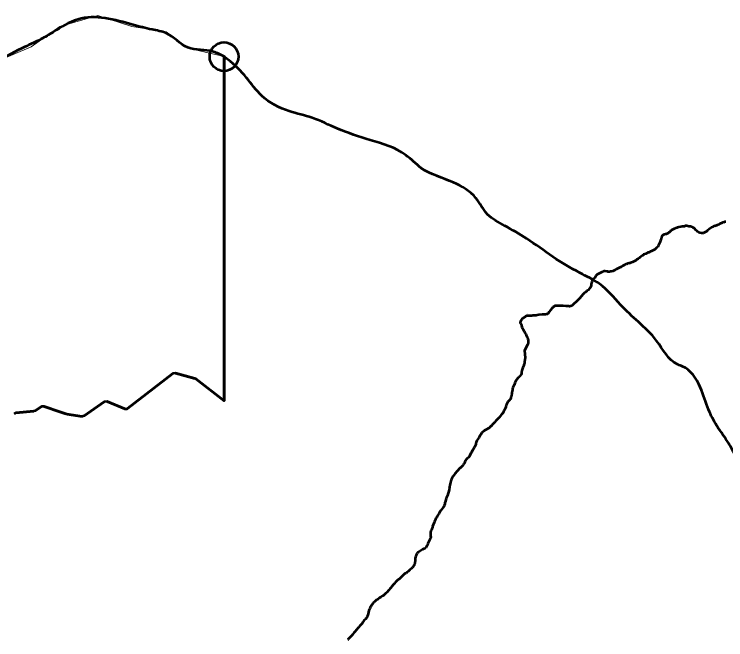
# Model space of a CAD drawing. Extents: x 553962 to 842807, y 8883888 to 9032388.
# Drawn here: x 805712 to 808189, y 9017467 to 9019645 of the extents above; entities that cross this region are included whole.
import ezdxf

# ---------------------------------------------------------------- set-up
doc = ezdxf.new("R2010")
doc.units = 0
doc.header["$LTSCALE"] = 200
doc.header["$PDMODE"] = 32
doc.header["$PDSIZE"] = 100
for name, color, linetype, lineweight in [('24', 7, 'Continuous', 25), ('27', 7, 'Continuous', 13), ('28', 7, 'Continuous', 53), ('29', 7, 'Continuous', 53), ('35', 7, 'Continuous', 13)]:
    doc.layers.add(name, color=color, linetype=linetype, lineweight=lineweight)

msp = doc.modelspace()

# ---------------------------------------------------------------- linework, layer by layer
at = {"layer": '24'}
msp.add_line((807500.3, 9018602), (807500.3, 9018602.2), dxfattribs=at)
at = {"layer": '24', "lineweight": 53}
for points in [[(808186.2, 9018921.6), (808185.2, 9018921.5), (808182.9, 9018920.4), (808180.8, 9018920.2), (808179, 9018919.9), (808176.7, 9018919.1), (808168.1, 9018915.1), (808167, 9018913.9), (808166.3, 9018913.5), (808165.8, 9018913), (808162.8, 9018911.1), (808158.7, 9018910), (808156.3, 9018909), (808154.2, 9018908.3), (808151.6, 9018908), (808149.4, 9018907.5), (808147.2, 9018906.5), (808146.6, 9018906), (808145.3, 9018905.7), (808144.7, 9018904.9), (808139.6, 9018902.2), (808130.8, 9018896.2), (808125.1, 9018891.5), (808123.5, 9018889.7), (808121.5, 9018888.3), (808117, 9018885.7), (808114.8, 9018884.8), (808110, 9018883.1), (808107.6, 9018882.7), (808104.9, 9018882.7), (808098.4, 9018883.5), (808095.7, 9018884.6), (808091.8, 9018887.7), (808089.2, 9018889.5), (808085, 9018893.3), (808084.1, 9018894.2), (808083.7, 9018895.8), (808083.2, 9018896.1), (808083, 9018896.9), (808081.9, 9018898), (808079.3, 9018900.3), (808074.2, 9018902.8), (808071.3, 9018904.5), (808070.2, 9018904.8), (808065.8, 9018905.3), (808063.4, 9018905.2), (808060.1, 9018905.5), (808054, 9018907.8), (808051.7, 9018908.2), (808050.5, 9018908.2), (808049.2, 9018907.8), (808046.9, 9018907.3), (808044.5, 9018906.3), (808042.3, 9018905.7), (808037.5, 9018905.6), (808032.7, 9018904.9), (808025.7, 9018903.4), (808021.1, 9018902.1), (808018.5, 9018900.7), (808009.3, 9018897.7), (808004.5, 9018895.4), (808002, 9018894.5), (808000, 9018893.1), (807998.2, 9018891.5), (807996.3, 9018889.9), (807993, 9018886.3), (807990.8, 9018884.3), (807988.8, 9018883), (807986, 9018881.6), (807981.4, 9018879.5), (807978.9, 9018878.9), (807974.8, 9018877.6), (807972.4, 9018876.7), (807970.3, 9018875.5), (807967.4, 9018873.3), (807966.5, 9018871.5), (807965.5, 9018868.7), (807963.6, 9018861.4)], [(807963.6, 9018861.4), (807962.7, 9018859.1), (807961.5, 9018856.7), (807959.2, 9018849.8), (807958, 9018847.3), (807957.2, 9018845), (807957.2, 9018845), (807956.3, 9018842.6), (807953.7, 9018838.1), (807952, 9018835.5), (807948.2, 9018831.2), (807945.8, 9018829.1), (807941.6, 9018826.1), (807930.1, 9018820.2), (807927.5, 9018818.7), (807920.7, 9018815.6), (807918.1, 9018815), (807916.2, 9018814.1), (807911.1, 9018811.1), (807903.1, 9018808.2), (807902.9, 9018807.7), (807901.1, 9018806.3), (807899, 9018805), (807894.8, 9018801.6), (807890.5, 9018798.5), (807888.5, 9018796.8), (807884.4, 9018793.6), (807879.8, 9018790.9), (807875.7, 9018787.5), (807866.6, 9018782.6), (807864.2, 9018781.6), (807857.2, 9018779.3), (807854.7, 9018778.1), (807852.4, 9018777.6), (807850, 9018777.3), (807847.8, 9018776.6), (807843.4, 9018775.2), (807840.6, 9018774.1), (807838, 9018772.7), (807833.6, 9018769.7), (807831.1, 9018768.3), (807826.2, 9018765.1), (807823.8, 9018764), (807822.8, 9018763.9), (807818.5, 9018762.1), (807813.4, 9018759.6), (807808.4, 9018757), (807805.7, 9018755.2), (807800.6, 9018752.4), (807795.5, 9018750.2), (807790.2, 9018748.8), (807787.7, 9018748.8), (807785, 9018748.3), (807780.2, 9018748.2), (807777.4, 9018748.6), (807769.7, 9018749.8), (807765, 9018749.8), (807763.3, 9018749.5), (807757.6, 9018746.5), (807755.3, 9018745.4), (807752.8, 9018744.8), (807750.3, 9018743.9), (807748.1, 9018742.7), (807745.7, 9018741.2), (807743.3, 9018740.1), (807741.2, 9018738.6), (807738.9, 9018736.5), (807736, 9018732.8), (807733.3, 9018727.6), (807732.2, 9018726.8), (807731.8, 9018726.2), (807727.1, 9018722.7), (807724.7, 9018720.3), (807723.8, 9018715.9), (807722.9, 9018713.4), (807721.8, 9018708.8), (807721, 9018706.4), (807720.4, 9018704.2), (807720.2, 9018699.1), (807719.5, 9018696.9), (807718.4, 9018694.7), (807716.6, 9018692.1), (807714.8, 9018690), (807709.7, 9018684.7), (807706.8, 9018682.4), (807704.8, 9018680.5), (807702.7, 9018678.9), (807700.5, 9018677.1), (807696.5, 9018673.8), (807694.3, 9018671.7), (807692.2, 9018670.1), (807690.2, 9018668.3), (807688.6, 9018666.1), (807686.9, 9018663.4), (807685, 9018661.5), (807683.2, 9018658.6), (807681.3, 9018656.2), (807678.9, 9018653.8), (807676.1, 9018651.5), (807674.3, 9018649.3), (807667.8, 9018643.8)], [(807612.7, 9018629.5), (807608.4, 9018630.2), (807606.2, 9018630.1), (807602, 9018630.2), (807597.7, 9018629.7), (807595.4, 9018629.2), (807593.4, 9018628.6), (807591.3, 9018627.7), (807587, 9018624.6), (807585.5, 9018622.8), (807582.7, 9018618.8), (807581.3, 9018617), (807579.4, 9018614.9), (807574.4, 9018608.5), (807571.2, 9018603.2), (807570.6, 9018603), (807570.4, 9018602.5), (807570, 9018602.4), (807569.4, 9018601.8), (807568.4, 9018601.5), (807568.1, 9018601), (807565.3, 9018600.1), (807563.2, 9018599.7), (807560.9, 9018599.8), (807558.9, 9018599.6), (807556.7, 9018599.2), (807550.3, 9018599.3), (807538.8, 9018598.4), (807533, 9018597.5), (807529.1, 9018596.5), (807525.3, 9018595.9), (807521.3, 9018595.9), (807517.6, 9018595.6), (807515.6, 9018595.3), (807513.6, 9018595.4), (807509.8, 9018595.3), (807507.8, 9018595.1), (807504.1, 9018595.2), (807502.4, 9018595.1), (807496.4, 9018594.3), (807494.7, 9018594), (807492.6, 9018593.3), (807491.6, 9018592.7), (807491, 9018592.6), (807490.3, 9018591.9), (807485, 9018588.2), (807480.3, 9018584.3), (807478.7, 9018582.6), (807476.8, 9018579.8), (807473.8, 9018572.9), (807473.9, 9018571.1), (807474.5, 9018568.6), (807476.5, 9018565.4), (807478.2, 9018561.2), (807479.6, 9018555.1), (807480.2, 9018553.2), (807481, 9018551.3), (807483.4, 9018547.3), (807486.9, 9018541.7), (807488.3, 9018539.1), (807489.2, 9018537.1), (807490.1, 9018535.5), (807493.1, 9018530.8), (807494, 9018528.9), (807494.3, 9018527.4), (807496.7, 9018523), (807498, 9018519.1), (807499.6, 9018515.4), (807499.8, 9018514.1), (807500.8, 9018511.4), (807501.1, 9018509.6), (807501.1, 9018507.6), (807501.4, 9018503.7), (807501, 9018498.8), (807500.5, 9018497.8), (807498.9, 9018493.9), (807487.9, 9018474.1), (807490.6, 9018448.2), (807488.5, 9018434.3), (807488.2, 9018429.3), (807487.6, 9018428.3), (807484.4, 9018419.5), (807482.4, 9018415.4), (807481.2, 9018411.7), (807480.5, 9018407.8), (807479.3, 9018404), (807478.3, 9018398), (807478.2, 9018394.2), (807477.8, 9018392.2), (807477, 9018390.4), (807475.9, 9018388.9), (807472.7, 9018384.8), (807470.5, 9018382.9), (807470.5, 9018382.9), (807466.4, 9018378.7), (807460, 9018371.1), (807456.2, 9018363.9), (807455.2, 9018361.5), (807453.7, 9018356.3), (807452.8, 9018354.3), (807450.3, 9018349.7)], [(807667.8, 9018643.8), (807667.8, 9018643.8), (807661.5, 9018637.9), (807661.6, 9018637.3), (807660.3, 9018636.1), (807653.4, 9018630.2), (807650.2, 9018628.7), (807648.5, 9018628.2), (807648.5, 9018628.2), (807645.4, 9018627.7), (807644.3, 9018628), (807642.3, 9018628), (807636.2, 9018628.7), (807631.9, 9018628.4), (807623.4, 9018629.1), (807614.7, 9018629.2), (807612.7, 9018629.5)], [(807450.3, 9018349.7), (807448.4, 9018344.8), (807447.2, 9018340.2), (807446.8, 9018337.9), (807446.5, 9018335.6), (807445.9, 9018333.2), (807444.7, 9018326.1), (807444.1, 9018323.8), (807443.7, 9018321.4), (807442.9, 9018318.9), (807442, 9018314.4), (807441.3, 9018312.1), (807441.1, 9018309.8), (807439.5, 9018305.6), (807438.6, 9018303.5), (807438, 9018302.6), (807436.4, 9018301.4), (807432.9, 9018298), (807430.8, 9018295.6), (807427.6, 9018290.3), (807426.6, 9018288.1), (807425.2, 9018284), (807423.8, 9018279.5), (807423.2, 9018277.1), (807422.3, 9018274.7), (807421.1, 9018272.1), (807417.5, 9018265.4), (807415.9, 9018262.9), (807414.1, 9018257.7), (807411.7, 9018255.8), (807410.5, 9018254.2), (807408.7, 9018251.5), (807400.2, 9018241), (807395.2, 9018236.6), (807388.5, 9018229.1), (807383.6, 9018223.2), (807376.2, 9018214.9), (807373.5, 9018212.3), (807371.3, 9018210.7), (807369.4, 9018208.3), (807367.5, 9018206.3), (807366.8, 9018205.9), (807366.1, 9018205.1), (807362, 9018202.3), (807359.5, 9018201.1), (807354.3, 9018197.8), (807351.8, 9018196.4), (807349.2, 9018195.3), (807346.6, 9018193.7), (807342.1, 9018190.1), (807340.1, 9018187.7), (807336.4, 9018182.2), (807334.3, 9018179.7), (807329.2, 9018170.4), (807323.1, 9018160.5), (807320.6, 9018155.4), (807319.4, 9018150.3), (807318.7, 9018147.9), (807317.5, 9018145.1), (807316.8, 9018142.5), (807314.3, 9018137.3), (807310.9, 9018132.3), (807309.4, 9018129.7), (807307.5, 9018127), (807303.7, 9018119.5), (807302, 9018116.7), (807297.1, 9018106.7), (807295.5, 9018104.2), (807294.8, 9018103.5), (807294.6, 9018102.9), (807294.2, 9018102.7), (807293.2, 9018101.6), (807288.6, 9018097.8), (807286.6, 9018095.9), (807285.2, 9018094.2), (807283.6, 9018091.6), (807281.2, 9018086.8), (807279.2, 9018082.1), (807277.8, 9018079.9), (807275.7, 9018077.7), (807272.2, 9018072.7), (807270.1, 9018070.2), (807265.4, 9018065.9), (807263.2, 9018064.1), (807253.9, 9018054.5), (807246.2, 9018045), (807239.9, 9018036.8), (807235.1, 9018029.1), (807233.1, 9018024.3), (807231.6, 9018019.4), (807231.4, 9018017), (807231, 9018014.7), (807228.8, 9018005.8), (807227.3, 9017998.2), (807227.3, 9017998.2), (807227.1, 9017995.8), (807226.5, 9017993.5), (807226.4, 9017990.9), (807225.2, 9017984.2), (807222.1, 9017974), (807222.1, 9017973.9)], [(807222.1, 9017973.9), (807221.1, 9017970.2), (807220.9, 9017970), (807220.4, 9017970), (807220.2, 9017969.9), (807220, 9017969), (807219.2, 9017967.7), (807217.1, 9017962.9), (807216.3, 9017960.7), (807213.5, 9017950.1), (807211.6, 9017943.7), (807211.3, 9017941.4), (807210.8, 9017939.3), (807209.4, 9017935.1), (807206.1, 9017928.6), (807204.7, 9017926.4), (807201.2, 9017922.1), (807197.1, 9017917.7), (807195, 9017915.1), (807193.4, 9017912.6), (807190.1, 9017905.9), (807186.8, 9017900.5), (807184.7, 9017897.3), (807183.1, 9017894.5), (807179.9, 9017890), (807178.5, 9017887.3), (807178.4, 9017886.2), (807177.2, 9017883.3), (807176.1, 9017881.4), (807175.4, 9017879.1), (807173.8, 9017875.4), (807168.5, 9017861.7), (807167.9, 9017859.2), (807165.9, 9017853), (807164.6, 9017850.5), (807162.8, 9017846.1), (807161.6, 9017842.4), (807161, 9017837.7), (807160.7, 9017829.6), (807160.9, 9017827.2), (807163, 9017824.6), (807163, 9017824.2), (807158.5, 9017816.1), (807158, 9017814.1), (807157.5, 9017813.8), (807157.3, 9017813.2), (807156.1, 9017811.2), (807155.1, 9017809.2), (807154.2, 9017806.9), (807153.2, 9017804.7), (807152.4, 9017802.7), (807151, 9017798.2), (807148.8, 9017794), (807147.8, 9017791.9), (807146.4, 9017789.7), (807144.6, 9017787.8), (807142, 9017785.5), (807140.2, 9017784.4), (807138.6, 9017784.2), (807138.3, 9017783.8), (807136.6, 9017783.3), (807135.3, 9017782.4), (807133, 9017781.4), (807119.4, 9017772.7), (807117.4, 9017771), (807115.9, 9017769.4), (807114.5, 9017767.2), (807111.8, 9017762.1), (807110, 9017758), (807109, 9017755.4), (807108.2, 9017750.5), (807107.8, 9017743.9), (807107.7, 9017741.5), (807105.1, 9017727.6), (807104.4, 9017727.3), (807104.2, 9017726.6), (807103.5, 9017726.2), (807102.5, 9017724.9), (807101.1, 9017723), (807099.2, 9017719.7), (807098.1, 9017718.1), (807097.6, 9017717.8), (807095.2, 9017715.2), (807089.9, 9017710.6), (807088.5, 9017709.6), (807087.3, 9017708.3), (807083.6, 9017705.3), (807078.7, 9017701), (807076.1, 9017699.1), (807073.1, 9017697.5), (807071.3, 9017696.6), (807069.6, 9017695.5), (807067.2, 9017693.5), (807063.4, 9017690), (807058, 9017683.8), (807054.8, 9017680.6), (807054.8, 9017680.6), (807051.9, 9017678.6), (807050.5, 9017677.3), (807049.1, 9017676.7), (807047.6, 9017675.8)], [(807047.6, 9017675.8), (807046.1, 9017674.4), (807041.7, 9017669.6), (807039.6, 9017667.5), (807036, 9017663), (807032.9, 9017660.2), (807025.5, 9017651.7), (807023.2, 9017648.6), (807021.9, 9017647.2), (807019.7, 9017644.3), (807016.5, 9017640.5), (807015.1, 9017639.1), (807009.4, 9017632.3), (807006.3, 9017629.5), (807004, 9017627.6), (807002.7, 9017626.3), (807001.1, 9017625.1), (806999, 9017622.9), (806997.3, 9017621.5), (806995.9, 9017620.6), (806994.7, 9017619.5), (806993.3, 9017618.7), (806988.7, 9017615.3), (806984.2, 9017612.8), (806982.6, 9017611.7), (806980.9, 9017610.9), (806978, 9017608.9), (806975.2, 9017606.7), (806972.2, 9017604.9), (806966.4, 9017599.9), (806962.9, 9017596.5), (806960.5, 9017593.3), (806959.1, 9017591), (806956.1, 9017587.4), (806954.8, 9017585.5), (806953.5, 9017583.5), (806952.7, 9017581.7), (806951.7, 9017580), (806950.1, 9017576.7), (806949.5, 9017574.8), (806947.1, 9017569), (806945, 9017562.9), (806944.2, 9017557.7), (806943.2, 9017554.4), (806942.8, 9017552.5), (806940.2, 9017545.7), (806939.4, 9017544.1), (806938.6, 9017543.1), (806936.8, 9017541.2), (806936.2, 9017540.4), (806934.3, 9017538.6), (806933.6, 9017537.6), (806930.7, 9017535.1), (806928.2, 9017532.1), (806925.4, 9017528.3), (806923, 9017524.5), (806920.6, 9017521.3), (806917.6, 9017518.2), (806915.1, 9017516), (806910.4, 9017510.2), (806907.4, 9017506.7), (806904.8, 9017503.1), (806901.8, 9017499.7), (806899.2, 9017496.3), (806896.2, 9017493.3), (806894.3, 9017490.9), (806891.4, 9017486.6), (806890, 9017485), (806884.8, 9017480.3), (806876.3, 9017470.3), (806874.5, 9017468.5), (806872.6, 9017466.9)]]:
    msp.add_lwpolyline(points, dxfattribs=at)
msp.add_open_spline([(808189, 9018921.9), (808188.2, 9018921.8), (808187.2, 9018921.7), (808186.2, 9018921.6)], degree=3, dxfattribs=at)
at = {"layer": '27'}
msp.add_lwpolyline([(804825.8, 9019122.5), (804918.1, 9019151.7), (805055.6, 9019227.6), (805088.8, 9019256.1), (805145.7, 9019294), (805268.9, 9019336.7), (805392.2, 9019346.2), (805472.8, 9019403.1), (805581.8, 9019450.5), (805771.4, 9019531.2), (805871, 9019602.3), (806003.7, 9019640.3), (806122.2, 9019602.3), (806240.8, 9019583.3), (806316.6, 9019526.4), (806442.7, 9019497)], dxfattribs=at)
for points in [[(806442.7, 9019497), (806456.2, 9019487.2), (806520.8, 9019423.4), (806574, 9019360.8), (806669.2, 9019307), (806749.3, 9019283.8), (806836.9, 9019246.6), (806951.3, 9019206.7), (807075.8, 9019154), (807129.1, 9019109.3), (807240.8, 9019059.2), (807319.5, 9019004.2), (807359.9, 9018948.1), (807419.5, 9018908.5), (807495.7, 9018863.6), (807587, 9018799.7)], [(807587, 9018799.7), (807681, 9018744.6), (807749.5, 9018706.2), (807823, 9018633.4), (807885, 9018573.4), (807948.3, 9018508.2), (808021.7, 9018425.3), (808038.2, 9018418.8), (808100.2, 9018346.1), (808129.1, 9018268.4), (808158, 9018212.3), (808199.7, 9018149.9), (808219.9, 9018114.2), (808270.3, 9018026.2), (808292.9, 9017963.8), (808309, 9017890), (808325.2, 9017823.8), (808372, 9017765.1), (808398.6, 9017744.7), (808465.8, 9017702.4), (808538.3, 9017674.1), (808635, 9017659.8), (808751, 9017674.5), (808807.1, 9017688.3), (808920.4, 9017682.7), (809010.8, 9017674.7), (809107.4, 9017651.4), (809171, 9017630.8), (809238.4, 9017611.5), (809327.3, 9017581.9), (809437.9, 9017533.1), (809501.2, 9017474.3), (809544.2, 9017430.9), (809603.7, 9017355.6), (809606.1, 9017351.8)]]:
    msp.add_spline(points, degree=3, dxfattribs=at)
msp.add_point((806442.7, 9019497), dxfattribs=at)
at = {"layer": '28'}
for points in [[(806442.7, 9019497), (806442.7, 9018299.1), (806344.8, 9018375.2), (806341.3, 9018376.9), (806273.5, 9018395.6), (806264.7, 9018393.9), (806107.1, 9018272.8)], [(806097.1, 9018271.5), (806035.4, 9018297.1), (806025.8, 9018296), (805956.2, 9018246.6), (805949, 9018244.8), (805895.7, 9018252.7), (805891.8, 9018253.6), (805870.7, 9018260.9), (805816, 9018279.7), (805807.5, 9018278.7), (805784.9, 9018264.6), (805780.6, 9018263.2), (805718.2, 9018256.8), (805711.7, 9018253.4)]]:
    msp.add_lwpolyline(points, dxfattribs=at)
msp.add_ellipse((806101, 9018280.7), major_axis=(-9.89, 1.46), ratio=0.999088, start_param=1.323156, end_param=2.372445, dxfattribs=at)
for points in [[(807587, 9018799.7), (807495.7, 9018863.6), (807419.5, 9018908.5), (807359.9, 9018948.1), (807319.5, 9019004.2), (807240.8, 9019059.2), (807129.1, 9019109.3), (807075.8, 9019154), (806951.3, 9019206.7), (806836.9, 9019246.6), (806749.3, 9019283.8), (806669.2, 9019307), (806574, 9019360.8), (806520.8, 9019423.4), (806456.2, 9019487.2), (806442.7, 9019497)], [(809606.1, 9017351.8), (809603.7, 9017355.6), (809544.2, 9017430.9), (809501.2, 9017474.3), (809437.9, 9017533.1), (809327.3, 9017581.9), (809238.4, 9017611.5), (809171, 9017630.8), (809107.4, 9017651.4), (809010.8, 9017674.7), (808920.4, 9017682.7), (808807.1, 9017688.3), (808751, 9017674.5), (808635, 9017659.8), (808538.3, 9017674.1), (808465.8, 9017702.4), (808398.6, 9017744.7), (808372, 9017765.1), (808325.2, 9017823.8), (808309, 9017890), (808292.9, 9017963.8), (808270.3, 9018026.2), (808219.9, 9018114.2), (808199.7, 9018149.9), (808158, 9018212.3), (808129.1, 9018268.4), (808100.2, 9018346.1), (808038.2, 9018418.8), (808021.7, 9018425.3), (807948.3, 9018508.2), (807885, 9018573.4), (807823, 9018633.4), (807749.5, 9018706.2), (807681, 9018744.6), (807587, 9018799.7)]]:
    msp.add_spline(points, degree=3, dxfattribs=at)
msp.add_point((806442.7, 9019497), dxfattribs=at)
at = {"layer": '29'}
for p, q in [((806107.1, 9018272.8), (806264.7, 9018393.9)), ((806273.5, 9018395.6), (806341.3, 9018376.9)), ((805784.9, 9018264.6), (805807.5, 9018278.7)), ((805956.2, 9018246.6), (806025.8, 9018296)), ((806035.4, 9018297.1), (806097.1, 9018271.5)), ((805718.2, 9018256.8), (805780.6, 9018263.2)), ((805895.7, 9018252.7), (805949, 9018244.8))]:
    msp.add_line(p, q, dxfattribs=at)
for points in [[(806344.8, 9018375.2), (806442.7, 9018299.1), (806442.7, 9019497)], [(805816, 9018279.7), (805870.7, 9018260.9), (805891.8, 9018253.6)]]:
    msp.add_lwpolyline(points, dxfattribs=at)
msp.add_ellipse((806101, 9018280.7), major_axis=(-9.89, 1.46), ratio=0.999088, start_param=1.323156, end_param=2.372445, dxfattribs=at)
msp.add_spline([(806442.7, 9019497), (806405.5, 9019514.1), (806316.4, 9019528.5), (806241.5, 9019578.4), (806191.9, 9019591.3), (806125.8, 9019608.1), (805933.6, 9019626.7), (805848, 9019582.6), (805804.6, 9019557.3), (805738.2, 9019525.8), (805634.7, 9019471.5), (805486.7, 9019412.4), (805421.5, 9019370.7), (805357.7, 9019346.8), (805287.6, 9019335.6), (805207.2, 9019319.4), (805142.1, 9019295.5), (805105.1, 9019270.2), (805059, 9019233.5), (804993.8, 9019194.4), (804915.9, 9019145.1), (804825.8, 9019122.5)], degree=3, dxfattribs=at)
at = {"layer": '35'}
msp.add_lwpolyline([(804825.8, 9019122.5), (804918.1, 9019151.7), (805055.6, 9019227.6), (805088.8, 9019256.1), (805145.7, 9019294), (805268.9, 9019336.7), (805392.2, 9019346.2), (805472.8, 9019403.1), (805581.8, 9019450.5), (805771.4, 9019531.2), (805871, 9019602.3), (806003.7, 9019640.3), (806122.2, 9019602.3), (806240.8, 9019583.3), (806316.6, 9019526.4), (806442.7, 9019497)], dxfattribs=at)
for points in [[(806442.7, 9019497), (806456.2, 9019487.2), (806520.8, 9019423.4), (806574, 9019360.8), (806669.2, 9019307), (806749.3, 9019283.8), (806836.9, 9019246.6), (806951.3, 9019206.7), (807075.8, 9019154), (807129.1, 9019109.3), (807240.8, 9019059.2), (807319.5, 9019004.2), (807359.9, 9018948.1), (807419.5, 9018908.5), (807495.7, 9018863.6), (807587, 9018799.7)], [(807587, 9018799.7), (807681, 9018744.6), (807749.5, 9018706.2), (807823, 9018633.4), (807885, 9018573.4), (807948.3, 9018508.2), (808021.7, 9018425.3), (808038.2, 9018418.8), (808100.2, 9018346.1), (808129.1, 9018268.4), (808158, 9018212.3), (808199.7, 9018149.9), (808219.9, 9018114.2), (808270.3, 9018026.2), (808292.9, 9017963.8), (808309, 9017890), (808325.2, 9017823.8), (808372, 9017765.1), (808398.6, 9017744.7), (808465.8, 9017702.4), (808538.3, 9017674.1), (808635, 9017659.8), (808751, 9017674.5), (808807.1, 9017688.3), (808920.4, 9017682.7), (809010.8, 9017674.7), (809107.4, 9017651.4), (809171, 9017630.8), (809238.4, 9017611.5), (809327.3, 9017581.9), (809437.9, 9017533.1), (809501.2, 9017474.3), (809544.2, 9017430.9), (809603.7, 9017355.6), (809606.1, 9017351.8)]]:
    msp.add_spline(points, degree=3, dxfattribs=at)
msp.add_point((806442.7, 9019497), dxfattribs=at)

doc.saveas('drawing.dxf')
